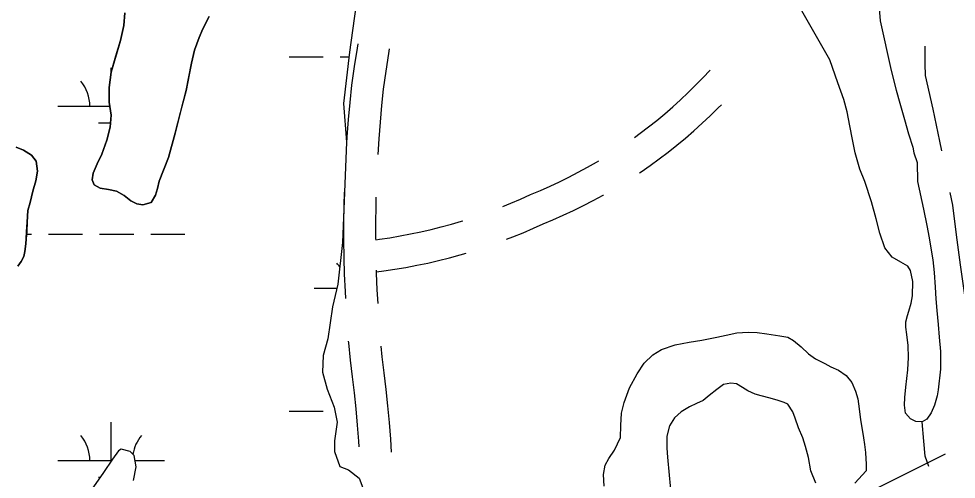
# Model space of a CAD drawing. Extents: x 3535183 to 3573198, y 534952 to 560562.
# Drawn here: x 3560765 to 3561645, y 551580 to 552012 of the extents above; entities that cross this region are included whole.
import ezdxf

# ---------------------------------------------------------------- set-up
doc = ezdxf.new("R2010")
doc.units = 0
for name, color, linetype in [('V-ROAD-CNTR', 7, 'Continuous'), ('V-TOPO-SHOR', 7, 'Continuous'), ('V-WETL-SWMP', 7, 'Continuous')]:
    doc.layers.add(name, color=color, linetype=linetype)

msp = doc.modelspace()

# ---------------------------------------------------------------- linework, layer by layer
at = {"layer": 'V-ROAD-CNTR'}
for points in [[(3561072.28, 551889.45), (3561073.06, 551901.47), (3561074.3, 551917.58), (3561075.76, 551933.67), (3561077.45, 551949.93), (3561079.94, 551967.33), (3561082.61, 551984.49), (3561083.33, 551988.78)], [(3561631.45, 551888.2), (3561629.6, 551897.23), (3561623.17, 551927.36), (3561616.21, 551958.84), (3561615.81, 551969.86), (3561615.69, 551979.69), (3561615.77, 551986.56)], [(3561102.04, 551884.64), (3561102.98, 551899.35), (3561104.2, 551915.07), (3561105.62, 551930.76), (3561107.23, 551946.25), (3561109.61, 551962.89), (3561112.23, 551979.72), (3561112.94, 551983.99)], [(3561342.83, 551900.87), (3561348.2, 551904.76), (3561356.03, 551910.7), (3561363.74, 551916.8), (3561371.32, 551923.07), (3561378.76, 551929.5), (3561386.06, 551936.09), (3561393.22, 551942.83), (3561400.24, 551949.73), (3561407.1, 551956.77), (3561413.92, 551964.07)], [(3561347.64, 551867.66), (3561348.97, 551868.54), (3561357.58, 551874.51), (3561366.06, 551880.65), (3561374.41, 551886.98), (3561382.62, 551893.49), (3561390.69, 551900.17), (3561398.62, 551907.01), (3561406.4, 551914.03), (3561414.03, 551921.21), (3561421.49, 551928.56), (3561424.37, 551931.51)], [(3561219.21, 551835.97), (3561226.66, 551839.01), (3561235.71, 551842.92), (3561245.06, 551847.19), (3561254.55, 551851.11), (3561263.55, 551855.06), (3561272.47, 551859.2), (3561281.3, 551863.53), (3561290.04, 551868.05), (3561298.67, 551872.76), (3561307.2, 551877.64), (3561309.39, 551878.96)], [(3561071.71, 551749.53), (3561071.35, 551756.17), (3561070.69, 551772.31), (3561070.27, 551787.66), (3561070.01, 551804.61), (3561069.99, 551820.77), (3561070.18, 551836.92), (3561070.49, 551849.49)], [(3561222.72, 551805.13), (3561228.6, 551807.4), (3561238.28, 551811.35), (3561247.88, 551815.5), (3561257.02, 551819.67), (3561266.3, 551823.51), (3561275.9, 551827.71), (3561285.4, 551832.13), (3561294.8, 551836.74), (3561304.11, 551841.55), (3561313.31, 551846.57), (3561313.58, 551846.72)], [(3561653.51, 551750.02), (3561653.08, 551752.85), (3561649.05, 551781.14), (3561645.23, 551809.47), (3561641.69, 551837.26), (3561639.37, 551848.99)], [(3561100.01, 551804.89), (3561099.99, 551820.61), (3561100.18, 551836.37), (3561100.38, 551844.68)], [(3561100.01, 551804.79), (3561103.39, 551805.22), (3561113.15, 551806.67), (3561122.87, 551808.31), (3561132.55, 551810.14), (3561142.2, 551812.18), (3561151.81, 551814.4), (3561161.37, 551816.81), (3561170.88, 551819.42), (3561180.33, 551822.22), (3561181.53, 551822.6)], [(3561100.64, 551774.62), (3561107.5, 551775.5), (3561117.85, 551777.03), (3561128.16, 551778.78), (3561138.44, 551780.72), (3561148.68, 551782.88), (3561158.87, 551785.24), (3561169.01, 551787.8), (3561179.1, 551790.57), (3561184.85, 551792.27)], [(3561102.01, 551744.72), (3561101.32, 551757.59), (3561100.68, 551773.33), (3561100.6, 551776.21)], [(3561084.37, 551610.15), (3561084.03, 551615.51), (3561082.86, 551630.68), (3561081.49, 551645.84), (3561079.91, 551660.97), (3561078.14, 551676.09), (3561076.11, 551691.55), (3561074.59, 551707.81), (3561074.44, 551709.63)], [(3561114.74, 551605.34), (3561113.95, 551617.62), (3561112.75, 551633.19), (3561111.35, 551648.74), (3561109.73, 551664.28), (3561107.91, 551679.79), (3561105.93, 551694.9), (3561105, 551704.84)], [(3561634.51, 551603.42), (3561630.02, 551601.2), (3561592.6, 551582.5), (3561555.16, 551563.58), (3561545.25, 551558.34)]]:
    msp.add_lwpolyline(points, dxfattribs=at)
at = {"layer": 'V-TOPO-SHOR'}
for points in [[(3561499.22, 552201.51), (3561503.71, 552187.35), (3561510.4, 552167.21), (3561516.31, 552151.22), (3561524.43, 552135.1), (3561532.95, 552119.63), (3561544.71, 552103.76), (3561553.88, 552091.26), (3561561.61, 552075.92), (3561566.37, 552062.41), (3561569.31, 552049.03), (3561571.97, 552029.68), (3561573.46, 552010.34), (3561583.95, 551963.58), (3561588.43, 551945.27), (3561592.02, 551933.05), (3561596.25, 551917.6), (3561600.1, 551904.08), (3561604.08, 551891.61), (3561605.23, 551886.29), (3561608.19, 551877.19)], [(3560943.45, 552014.24), (3560937.54, 552002.89), (3560933.94, 551994.6), (3560929.81, 551982.86), (3560926.83, 551970.36), (3560924.75, 551959.64), (3560921.76, 551944.96), (3560916.59, 551925.05), (3560911.41, 551904.89), (3560905.2, 551882.05), (3560896.44, 551859.73), (3560894.89, 551852.97), (3560893.21, 551846.59), (3560888.97, 551839.83), (3560881.17, 551837.56), (3560875.43, 551838.47), (3560869.95, 551841.3), (3560863.58, 551846.31), (3560856.44, 551850.29), (3560849.04, 551851.85), (3560840.99, 551853.28), (3560835.51, 551856.23), (3560833.74, 551860.84), (3560834.66, 551867.09), (3560838.39, 551876.15), (3560842.64, 551885.2)], [(3560851.58, 551962.18), (3560855.97, 551977.37), (3560860.23, 551991.78), (3560863.22, 552005.95), (3560864.16, 552017.7)], [(3561608.19, 551877.19), (3561608.65, 551859.54), (3561614.14, 551833.56), (3561617.33, 551818.24), (3561619.37, 551806.55), (3561621.02, 551796.81), (3561622.8, 551785.9), (3561624.06, 551774.09), (3561625.05, 551760.07), (3561625.67, 551749.16), (3561626.67, 551738.26), (3561627.92, 551725.01), (3561629.05, 551713.33), (3561630.3, 551699.96), (3561630.24, 551683.08), (3561627.97, 551663.75), (3561627.17, 551658.05), (3561624.55, 551649.49), (3561621.41, 551642.23), (3561617.37, 551636.27), (3561612.95, 551633.69), (3561606.98, 551633.97), (3561602.05, 551636.58), (3561597.14, 551641.93), (3561596.39, 551649.32), (3561596.8, 551656.72), (3561597.74, 551666.32), (3561598.68, 551674.5), (3561599.61, 551682.67), (3561600.04, 551694.22), (3561599.69, 551705.38), (3561598.43, 551715.77), (3561597.67, 551722.65), (3561597.69, 551727.71), (3561599.14, 551733.68), (3561600.45, 551737.57), (3561602.68, 551745.09), (3561604, 551752.22), (3561604.04, 551765.59), (3561602.13, 551775.72), (3561599.42, 551779.88), (3561592.81, 551783.8), (3561584.65, 551788.37), (3561577.93, 551797.21), (3561573.18, 551810.86), (3561569.85, 551824.37), (3561565.36, 551840.48), (3561559.07, 551859.45), (3561554.43, 551871.14), (3561549.94, 551886.47), (3561547.39, 551898.94), (3561544.96, 551911.8), (3561542.41, 551924.92), (3561539.47, 551936.34), (3561533.81, 551952.2), (3561526.23, 551973.64), (3561499.9, 552019.54)], [(3560842.64, 551885.2), (3560847.27, 551898.34), (3560850.38, 551910.33), (3560851.31, 551921.57), (3560849.57, 551933.96), (3560849.48, 551947.76), (3560851.58, 551962.18)], [(3560762.4, 551891.58), (3560769.29, 551888.87), (3560776.56, 551884.24), (3560781.15, 551878.47), (3560782.27, 551869.27), (3560780.7, 551860.07), (3560777.98, 551850.49), (3560775.27, 551839.76), (3560773.32, 551832.09), (3560772.52, 551821.36), (3560772.11, 551812.54), (3560771.7, 551805.64), (3560771.3, 551801.03), (3560770.51, 551793.75), (3560769.34, 551789.15), (3560767.02, 551784.17), (3560763.94, 551779.97)], [(3561314.23, 551573.44), (3561313.62, 551584.48), (3561315.21, 551593.17), (3561318.6, 551599.39), (3561324.08, 551607.28), (3561329.57, 551619.07), (3561330, 551630.24), (3561330.69, 551641.79), (3561333.06, 551651.9), (3561338.29, 551665.64), (3561345.22, 551678.72), (3561352, 551688.83), (3561359.94, 551696.72), (3561368.27, 551701.75), (3561381.13, 551706.12), (3561394.25, 551708.54), (3561406.2, 551710.58), (3561420.09, 551713.25), (3561429.05, 551715.3), (3561438.92, 551717.34), (3561449.7, 551718.09), (3561457.87, 551717.67), (3561467.21, 551716.47), (3561479.41, 551714.61), (3561486.8, 551713.16), (3561492.24, 551710.16), (3561499.36, 551704.16), (3561506.34, 551697.52), (3561512.69, 551692.96), (3561521.5, 551688.51), (3561527.33, 551685.51), (3561534.33, 551682.24), (3561541.45, 551677.28), (3561546.75, 551670.78), (3561550.36, 551662.72), (3561552.54, 551655.31), (3561553.93, 551645.96), (3561555.07, 551635.58), (3561556.46, 551626.62)], [(3561513.1, 551576.2), (3561508.46, 551587.91), (3561506.16, 551600.39), (3561503.47, 551610.54), (3561500.77, 551618.73), (3561496.91, 551628.09), (3561493.82, 551637.07), (3561491.5, 551643.31), (3561486.72, 551650.21), (3561483.48, 551652.04), (3561477.64, 551653.75), (3561470.12, 551655.98), (3561461.7, 551658.21), (3561456.12, 551659.79), (3561449.25, 551662.8), (3561444.2, 551665.93), (3561438.63, 551669.32), (3561433.18, 551670.12), (3561426.43, 551668.72), (3561420.05, 551664.2), (3561413.02, 551658.38), (3561407.17, 551653.72), (3561401.19, 551651.02), (3561394.43, 551647.93), (3561386.5, 551643.15), (3561380.51, 551637.46), (3561375.81, 551630.08), (3561373.18, 551620.23), (3561373.14, 551608.94), (3561373.77, 551600.5), (3561375.26, 551583.62), (3561377.14, 551563.62)], [(3561556.46, 551626.62), (3561558, 551618.82), (3561558.88, 551612.46), (3561559.64, 551605.06), (3561560.01, 551599.09), (3561560.25, 551594.29), (3561560.3, 551587.74)], [(3561619.18, 551591.97), (3561615.74, 551601.69), (3561614.4, 551615.56), (3561612.95, 551633.69)], [(3561560.3, 551587.74), (3561549.73, 551576.08)]]:
    msp.add_lwpolyline(points, dxfattribs=at)
at = {"layer": 'V-WETL-SWMP'}
for p, q in [((3561018.5, 551976.48), (3561050.5, 551976.48)), ((3561066.5, 551976.48), (3561074.65, 551976.48)), ((3560851.43, 551961.19), (3560851.43, 551966.05)), ((3560801.43, 551930.05), (3560850.12, 551930.05)), ((3560839.43, 551914.62), (3560850.74, 551914.62)), ((3560771.95, 551809.98), (3560776.59, 551809.98)), ((3560792.59, 551809.98), (3560824.59, 551809.98)), ((3560840.59, 551809.98), (3560872.59, 551809.98)), ((3560888.59, 551809.98), (3560920.59, 551809.98)), ((3561041.9, 551759.24), (3561063.33, 551759.24)), ((3561018.5, 551643.8), (3561050.5, 551643.8)), ((3560851.43, 551597.37), (3560851.43, 551633.37)), ((3560801.43, 551597.37), (3560851.71, 551597.37)), ((3560873.87, 551597.37), (3560901.43, 551597.37)), ((3560839.43, 551581.94), (3560841.32, 551581.94))]:
    msp.add_line(p, q, dxfattribs=at)
for points in [[(3561093.53, 552112.07), (3561075.13, 551980.7), (3561069.63, 551932.7), (3561072.41, 551896.32), (3561068.69, 551802.23), (3561064.19, 551762.96), (3561059.27, 551741.64), (3561054.8, 551711.59), (3561050.38, 551696.08), (3561049.84, 551680.56), (3561054.15, 551664.54), (3561060.88, 551647.54), (3561063.74, 551633.47), (3561061.26, 551616.02), (3561061.22, 551605.83), (3561066.02, 551591.75), (3561074.26, 551588.81), (3561084.42, 551581.02)], [(3560864.15, 552017.7), (3560863.22, 552005.95), (3560860.23, 551991.78), (3560851.58, 551962.18), (3560849.49, 551947.76), (3560849.57, 551933.96), (3560851.31, 551921.57), (3560850.38, 551910.33), (3560847.28, 551898.34), (3560842.63, 551885.2), (3560838.39, 551876.15), (3560834.66, 551867.09), (3560833.74, 551860.84), (3560835.51, 551856.23), (3560840.99, 551853.28), (3560849.04, 551851.85), (3560856.44, 551850.29), (3560863.58, 551846.31), (3560869.95, 551841.3), (3560875.43, 551838.47), (3560881.17, 551837.56), (3560888.97, 551839.83), (3560893.21, 551846.59), (3560894.89, 551852.97), (3560896.44, 551859.73), (3560905.2, 551882.05), (3560911.41, 551904.89), (3560921.76, 551944.96), (3560926.83, 551970.36), (3560929.81, 551982.86), (3560933.94, 551994.6), (3560937.54, 552002.89), (3560943.45, 552014.24)], [(3560763.94, 551779.96), (3560767.02, 551784.17), (3560769.34, 551789.15), (3560770.51, 551793.75), (3560771.3, 551801.03), (3560771.7, 551805.64), (3560772.1, 551812.54), (3560772.52, 551821.36), (3560773.32, 551832.09), (3560775.27, 551839.76), (3560777.99, 551850.49), (3560780.7, 551860.07), (3560782.27, 551869.27), (3560781.15, 551878.47), (3560776.56, 551884.24), (3560769.29, 551888.87), (3560762.4, 551891.58)], [(3560872.46, 551578.84), (3560874.93, 551591.44), (3560873.03, 551602.12), (3560869.16, 551606.01), (3560860.92, 551607.98), (3560858.49, 551606.53), (3560852.64, 551598.79), (3560844.36, 551586.21), (3560832.66, 551569.76)], [(3561084.42, 551581.02), (3561087.78, 551571.79)]]:
    msp.add_lwpolyline(points, dxfattribs=at)
for centre, start, end in [((3560796.19, 551930.52), 359.22818, 40.77184), ((3561036.66, 551759.71), 33.51702, 40.77184), ((3560796.19, 551597.85), 359.22818, 40.77184), ((3560906.67, 551597.85), 139.22818, 171.10431)]:
    msp.add_arc(centre, 35.25, start, end, dxfattribs=at)

doc.saveas('drawing.dxf')
